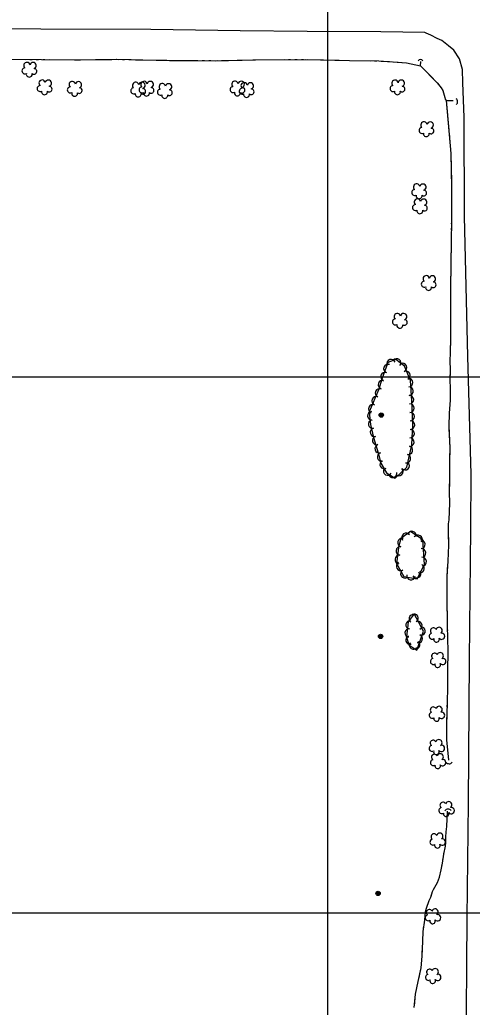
# Model space of a CAD drawing. Extents: x 353423 to 364002, y 127000 to 201942.
# Drawn here: x 362212 to 362635, y 132412 to 133333 of the extents above; entities that cross this region are included whole.
import ezdxf

# ---------------------------------------------------------------- set-up
doc = ezdxf.new("R2010")
doc.units = 0
for name, color, linetype in [('E_DTM_SlopeBottom', 7, 'Continuous'), ('E_DTM_SlopeTop', 7, 'Continuous'), ('E_FEN_Generic', 7, 'Continuous'), ('E_LAND_BrushLine', 7, 'Continuous'), ('E_LAND_TreeLine', 7, 'Continuous'), ('E_STRUCT_WingWall', 7, 'Continuous')]:
    doc.layers.add(name, color=color, linetype=linetype)

msp = doc.modelspace()

# ---------------------------------------------------------------- linework, layer by layer
at = {"layer": 'E_DTM_SlopeBottom'}
for centre, radius, start, end in [((362586.82, 133293.25), 2.84, 37.92679, 144.16635), ((362618.14, 133256.85), 3.29, 309.3288, 55.56836), ((362613.48, 132642.64), 3.58, 216.12848, 322.36804), ((362612.51, 132593.22), 3.55, 38.94934, 145.1889)]:
    msp.add_arc(centre, radius, start, end, dxfattribs=at)
at = {"layer": 'E_DTM_SlopeTop'}
for points in [[(362630.91, 133019.14), (362627.75, 133149.89), (362627.63, 133242.3), (362626.39, 133274.57), (362625.83, 133286.93), (362623.1, 133296.77), (362617.87, 133304.98), (362613, 133309.04), (362606.68, 133313.96), (362602.26, 133315.82), (362596.51, 133318.78), (362592.05, 133320.86), (362590.71, 133321.32), (362549.64, 133322.04), (362480.82, 133322.42), (362418.18, 133322.81), (362334.73, 133324.12), (362232.11, 133324.51), (362144.79, 133325.4)], [(362628.4, 132279.72), (362629.28, 132363.44), (362630.26, 132495.39), (362631.44, 132602.16), (362632.4, 132736.31), (362633.73, 132858.31), (362634.02, 132909.31), (362630.91, 133019.14)]]:
    msp.add_lwpolyline(points, dxfattribs=at)
at = {"layer": 'E_FEN_Generic'}
for points in [[(362538.79, 132967.43), (362539.89, 132955.68), (362542.73, 132943.5), (362547.11, 132929.34), (362549.72, 132919.44), (362554.96, 132910.37), (362562.91, 132905.69), (362573.82, 132915.69), (362578.68, 132936.57), (362579.41, 132955.75), (362578.58, 132977.76), (362577.52, 132996.71), (362571.64, 133009.95), (362563.79, 133016.25), (362556.1, 133013.46), (362550.55, 132997.99), (362547.77, 132988.71), (362538.79, 132967.43)], [(362564.36, 132825.89), (362571.08, 132813.84), (362583.69, 132811.56), (362590.51, 132824.94), (362588.81, 132847.96), (362577.34, 132855.69), (362568.27, 132849.15), (362566.13, 132841.2), (362566.16, 132840.64), (362564.36, 132825.89)], [(362573.66, 132757.52), (362575.98, 132750.15), (362583.19, 132745.2), (362589.41, 132762.88), (362580.94, 132778.94), (362575.17, 132771.49), (362574.77, 132768.42), (362573.66, 132757.52)]]:
    msp.add_lwpolyline(points, dxfattribs=at)
for centre, radius, start, end in [((362218.99, 133290.6), 2.97, 8.67943, 229.91331), ((362224.85, 133290.52), 2.97, 286.33025, 169.30352), ((362217.16, 133285.55), 2.78, 91.65032, 299.42331), ((362225.64, 133285.05), 2.61, 231.03548, 88.96809), ((362221.25, 133282.57), 2.78, 168.32734, 9.33838), ((362233.22, 133274.14), 2.97, 8.67943, 229.91331), ((362239.07, 133274.05), 2.97, 286.33025, 169.30352), ((362261.36, 133272.77), 2.97, 8.67943, 229.91331), ((362267.21, 133272.69), 2.97, 286.33025, 169.30352), ((362320.66, 133272.05), 2.97, 8.67943, 229.91331), ((362326.51, 133271.97), 2.97, 286.33025, 169.30352), ((362328.42, 133272.89), 2.97, 8.67943, 229.91331), ((362334.28, 133272.8), 2.97, 286.33025, 169.30352), ((362413.39, 133273.08), 2.97, 8.67943, 229.91331), ((362419.24, 133273), 2.97, 286.33025, 169.30352), ((362562.89, 133274.1), 2.97, 8.67943, 229.91331), ((362568.74, 133274.02), 2.97, 286.33025, 169.30352), ((362231.38, 133269.09), 2.78, 91.65032, 299.42331), ((362235.47, 133266.11), 2.78, 168.32734, 9.33838), ((362239.86, 133268.59), 2.61, 231.03548, 88.96809), ((362259.52, 133267.72), 2.78, 91.65032, 299.42331), ((362268, 133267.22), 2.61, 231.03548, 88.96809), ((362318.82, 133267), 2.78, 91.65032, 299.42331), ((362326.59, 133267.84), 2.78, 91.65032, 299.42331), ((362327.3, 133266.5), 2.61, 231.03548, 88.96809), ((362335.07, 133267.34), 2.61, 231.03548, 88.96809), ((362343.7, 133265.7), 2.78, 91.65032, 299.42331), ((362345.54, 133270.75), 2.97, 8.67943, 229.91331), ((362351.39, 133270.67), 2.97, 286.33025, 169.30352), ((362352.18, 133265.2), 2.61, 231.03548, 88.96809), ((362411.55, 133268.03), 2.78, 91.65032, 299.42331), ((362420.14, 133266.61), 2.78, 91.65032, 299.42331), ((362420.03, 133267.53), 2.61, 231.03548, 88.96809), ((362421.97, 133271.66), 2.97, 8.67943, 229.91331), ((362427.83, 133271.58), 2.97, 286.33025, 169.30352), ((362428.62, 133266.11), 2.61, 231.03548, 88.96809), ((362561.05, 133269.05), 2.78, 91.65032, 299.42331), ((362565.14, 133266.07), 2.78, 168.32734, 9.33838), ((362569.53, 133268.55), 2.61, 231.03548, 88.96809), ((362263.61, 133264.74), 2.78, 168.32734, 9.33838), ((362322.91, 133264.02), 2.78, 168.32734, 9.33838), ((362330.68, 133264.86), 2.78, 168.32734, 9.33838), ((362347.79, 133262.72), 2.78, 168.32734, 9.33838), ((362415.64, 133265.05), 2.78, 168.32734, 9.33838), ((362424.23, 133263.63), 2.78, 168.32734, 9.33838), ((362589.94, 133235.04), 2.97, 8.67943, 229.91331), ((362588.11, 133229.99), 2.78, 91.65032, 299.42331), ((362595.8, 133234.95), 2.97, 286.33025, 169.30352), ((362596.59, 133229.49), 2.61, 231.03548, 88.96809), ((362592.2, 133227), 2.78, 168.32734, 9.33838), ((362581.31, 133172.08), 2.78, 91.65032, 299.42331), ((362583.15, 133177.13), 2.97, 8.67943, 229.91331), ((362589, 133177.05), 2.97, 286.33025, 169.30352), ((362589.79, 133171.58), 2.61, 231.03548, 88.96809), ((362583.84, 133163.12), 2.97, 8.67943, 229.91331), ((362585.4, 133169.1), 2.78, 168.32734, 9.33838), ((362589.69, 133163.04), 2.97, 286.33025, 169.30352), ((362582.01, 133158.07), 2.78, 91.65032, 299.42331), ((362586.1, 133155.09), 2.78, 168.32734, 9.33838), ((362590.48, 133157.57), 2.61, 231.03548, 88.96809), ((362592.04, 133091.56), 2.97, 8.67943, 229.91331), ((362597.9, 133091.47), 2.97, 286.33025, 169.30352), ((362590.21, 133086.51), 2.78, 91.65032, 299.42331), ((362594.3, 133083.52), 2.78, 168.32734, 9.33838), ((362598.69, 133086.01), 2.61, 231.03548, 88.96809), ((362563.25, 133051.27), 2.78, 91.65032, 299.42331), ((362565.08, 133056.33), 2.97, 8.67943, 229.91331), ((362570.93, 133056.24), 2.97, 286.33025, 169.30352), ((362567.34, 133048.29), 2.78, 168.32734, 9.33838), ((362571.72, 133050.78), 2.61, 231.03548, 88.96809), ((362564.4, 133013.08), 3.99, 321.2332, 141.21788), ((362556.27, 133007.75), 3.99, 70.28724, 250.27192), ((362559.32, 133012.4), 3.99, 19.97581, 199.96048), ((362569.88, 133008.75), 3.99, 293.99626, 113.98093), ((362553.58, 133000.23), 3.99, 70.28724, 250.27192), ((362573.13, 133001.46), 3.99, 293.99626, 113.98093), ((362575.54, 132994.74), 3.99, 273.19084, 93.17552), ((362551.16, 132992.74), 3.99, 73.31805, 253.30273), ((362575.98, 132986.77), 3.99, 273.19084, 93.17552), ((362545.37, 132977.64), 3.99, 67.12011, 247.10478), ((362548.47, 132985), 3.99, 67.12011, 247.10478), ((362576.43, 132978.8), 3.99, 273.19084, 93.17552), ((362542.26, 132970.29), 3.99, 67.12011, 247.10478), ((362576.75, 132970.86), 3.99, 272.16217, 92.14685), ((362541.24, 132963.65), 3.99, 95.37709, 275.36176), ((362577.05, 132962.88), 3.99, 272.16217, 92.14685), ((362541.97, 132955.98), 3.99, 103.10599, 283.09067), ((362577.29, 132955.06), 3.99, 267.84866, 87.83334), ((362543.77, 132948.21), 3.99, 103.10599, 283.09067), ((362545.8, 132940.64), 3.99, 107.21323, 287.19791), ((362576.99, 132947.09), 3.99, 267.84866, 87.83334), ((362548.16, 132933.02), 3.99, 107.21323, 287.19791), ((362575.4, 132931.67), 3.99, 256.89385, 76.87853), ((362576.69, 132939.11), 3.99, 267.84866, 87.83334), ((362550.35, 132925.25), 3.99, 104.75151, 284.73619), ((362573.58, 132923.89), 3.99, 256.89385, 76.87853), ((362552.79, 132918.3), 3.99, 120.0294, 300.01408), ((362572.37, 132917.2), 3.99, 222.51383, 42.49851), ((362556.04, 132912.16), 3.99, 149.51252, 329.4972), ((362560.72, 132910.1), 3.99, 189.34759, 9.33227), ((362566.49, 132911.81), 3.99, 222.51383, 42.49851), ((362573.32, 132850.18), 4.05, 35.79915, 215.78383), ((362578.66, 132851.96), 4.05, 346.83201, 166.81669), ((362584.2, 132848.51), 4.05, 326.02111, 146.00579), ((362569.43, 132845.31), 4.05, 74.92884, 254.91352), ((362586.99, 132843.84), 4.05, 274.22536, 94.21004), ((362566.95, 132829.65), 4.05, 83.06441, 263.04909), ((362567.93, 132837.69), 4.05, 83.06441, 263.04909), ((362587.58, 132835.77), 4.05, 274.22536, 94.21004), ((362568.18, 132823.39), 4.05, 119.16027, 299.14494), ((362586.26, 132821.28), 4.05, 243.00246, 62.98714), ((362588.18, 132827.69), 4.05, 274.22536, 94.21004), ((362572.13, 132816.31), 4.05, 119.16027, 299.14494), ((362577.8, 132814.78), 4.05, 169.74162, 349.7263), ((362582.98, 132816.59), 4.05, 211.58394, 31.56862), ((362579.92, 132774.34), 3.84, 52.22489, 232.20957), ((362580.76, 132774.97), 3.84, 297.82455, 117.80923), ((362576.84, 132768.73), 3.84, 82.66181, 262.64649), ((362584.35, 132768.17), 3.84, 297.82455, 117.80923), ((362576.05, 132761.14), 3.84, 84.16699, 264.15166), ((362584.75, 132755.69), 3.84, 250.62256, 70.60724), ((362587.31, 132762.94), 3.84, 250.62256, 70.60724), ((362597.66, 132758.11), 2.78, 102.60291, 303.61395), ((362598.7, 132763.06), 2.78, 25.92589, 233.69888), ((362604.05, 132763.46), 2.97, 302.955, 164.18888), ((362606.38, 132758.09), 2.97, 220.60582, 103.57909), ((362576.73, 132754.46), 3.84, 107.54216, 287.52684), ((362580.26, 132749.66), 3.84, 145.48396, 325.46864), ((362582.22, 132749.91), 3.84, 235.27274, 55.25742), ((362601.73, 132755.13), 2.61, 165.31105, 23.24366), ((362599.82, 132739.43), 2.78, 25.92589, 233.69888), ((362605.18, 132739.83), 2.97, 302.955, 164.18888), ((362598.78, 132734.47), 2.78, 102.60291, 303.61395), ((362602.85, 132731.49), 2.61, 165.31105, 23.24366), ((362607.51, 132734.46), 2.97, 220.60582, 103.57909), ((362597.65, 132684.32), 2.78, 102.60291, 303.61395), ((362598.69, 132689.27), 2.78, 25.92589, 233.69888), ((362604.05, 132689.68), 2.97, 302.955, 164.18888), ((362606.38, 132684.31), 2.97, 220.60582, 103.57909), ((362601.72, 132681.34), 2.61, 165.31105, 23.24366), ((362598.56, 132658.31), 2.78, 25.92589, 233.69888), ((362603.92, 132658.71), 2.97, 302.955, 164.18888), ((362597.53, 132653.35), 2.78, 102.60291, 303.61395), ((362601.59, 132650.37), 2.61, 165.31105, 23.24366), ((362605.15, 132645.5), 2.97, 302.955, 164.18888), ((362606.25, 132653.34), 2.97, 220.60582, 103.57909), ((362598.75, 132640.15), 2.78, 102.60291, 303.61395), ((362599.79, 132645.1), 2.78, 25.92589, 233.69888), ((362607.47, 132640.13), 2.97, 220.60582, 103.57909), ((362602.82, 132637.17), 2.61, 165.31105, 23.24366), ((362607.72, 132600.37), 2.78, 25.92589, 233.69888), ((362613.08, 132600.78), 2.97, 302.955, 164.18888), ((362606.68, 132595.42), 2.78, 102.60291, 303.61395), ((362610.75, 132592.44), 2.61, 165.31105, 23.24366), ((362615.4, 132595.4), 2.97, 220.60582, 103.57909), ((362598.36, 132566), 2.78, 102.60291, 303.61395), ((362599.4, 132570.96), 2.78, 25.92589, 233.69888), ((362604.76, 132571.36), 2.97, 302.955, 164.18888), ((362607.09, 132565.99), 2.97, 220.60582, 103.57909), ((362602.43, 132563.02), 2.61, 165.31105, 23.24366), ((362594.93, 132500.33), 2.78, 25.92589, 233.69888), ((362600.29, 132500.73), 2.97, 302.955, 164.18888), ((362593.89, 132495.37), 2.78, 102.60291, 303.61395), ((362597.96, 132492.39), 2.61, 165.31105, 23.24366), ((362602.62, 132495.36), 2.97, 220.60582, 103.57909), ((362595.15, 132444.6), 2.78, 25.92589, 233.69888), ((362600.51, 132445.01), 2.97, 302.955, 164.18888), ((362594.11, 132439.65), 2.78, 102.60291, 303.61395), ((362598.18, 132436.67), 2.61, 165.31105, 23.24366), ((362602.84, 132439.64), 2.97, 220.60582, 103.57909)]:
    msp.add_arc(centre, radius, start, end, dxfattribs=at)
at = {"layer": 'E_LAND_BrushLine'}
for centre, radius in [((362550.11, 132964.39), 2.02), ((362550.1, 132964.38), 1.52), ((362550.14, 132964.39), 1.01), ((362550.13, 132964.39), 0.502), ((362549.49, 132757.93), 2.02), ((362549.48, 132757.93), 1.52), ((362549.52, 132757.93), 1.01), ((362549.51, 132757.94), 0.502), ((362547.14, 132518.07), 2.02), ((362547.12, 132518.07), 1.52), ((362547.16, 132518.07), 1.01), ((362547.15, 132518.08), 0.502)]:
    msp.add_circle(centre, radius, dxfattribs=at)
at = {"layer": 'E_LAND_TreeLine'}
for p, q in [((362500, 132500), (362500, 135000)), ((362500, 131000), (362500, 133500)), ((360000, 133000), (364000, 133000)), ((360000, 133000), (364000, 133000)), ((360000, 132500), (364000, 132500)), ((360000, 132500), (364000, 132500))]:
    msp.add_line(p, q, dxfattribs=at)
at = {"layer": 'E_STRUCT_WingWall'}
for points in [[(361867.08, 133295.15), (361886.86, 133299.33), (361916.93, 133300.22), (361961.32, 133300.21), (361999.79, 133300.66), (362036.8, 133300.78), (362079.1, 133299.05), (362124.11, 133297.78), (362161.84, 133297.27), (362199.73, 133296.36), (362232.75, 133296.31), (362263.45, 133295.89), (362302.72, 133296.36), (362352.36, 133295.4), (362394.87, 133295.11), (362432.54, 133295.98), (362479.61, 133296.25), (362520.45, 133295.39), (362547.71, 133294.83), (362573.7, 133293.18), (362586.71, 133290.33), (362586.98, 133294.35)], [(362188.58, 133296.63), (362199.73, 133296.36), (362217.76, 133296.33)], [(362221.78, 133296.33), (362223.8, 133296.32)], [(362227.82, 133296.31), (362229.84, 133296.31)], [(362233.86, 133296.29), (362235.87, 133296.26)], [(362239.9, 133296.21), (362263.45, 133295.89), (362269.08, 133295.96)], [(362269.08, 133295.96), (362298.27, 133296.31)], [(362302.29, 133296.36), (362302.72, 133296.36), (362304.3, 133296.33)], [(362308.33, 133296.25), (362310.34, 133296.21)], [(362314.37, 133296.14), (362316.38, 133296.1)], [(362320.41, 133296.02), (362349.59, 133295.45)], [(362349.59, 133295.45), (362352.36, 133295.4), (362378.79, 133295.22)], [(362382.81, 133295.19), (362384.82, 133295.18)], [(362388.85, 133295.15), (362390.86, 133295.14)], [(362394.89, 133295.11), (362396.9, 133295.16)], [(362400.93, 133295.25), (362430.11, 133295.93)], [(362430.11, 133295.93), (362432.54, 133295.98), (362459.3, 133296.13)], [(362463.33, 133296.16), (362465.34, 133296.17)], [(362469.37, 133296.19), (362471.38, 133296.2)], [(362475.41, 133296.23), (362477.42, 133296.24)], [(362481.44, 133296.21), (362510.63, 133295.6)], [(362510.63, 133295.6), (362520.45, 133295.39), (362539.81, 133294.99)], [(362543.84, 133294.91), (362545.85, 133294.87)], [(362549.87, 133294.69), (362551.88, 133294.57)], [(362555.9, 133294.31), (362557.91, 133294.18)], [(362561.92, 133293.93), (362573.7, 133293.18), (362586.71, 133290.33), (362586.98, 133294.35)], [(362586.71, 133290.33), (362602.32, 133274.43), (362605.91, 133269.78), (362607.72, 133267.18), (362609.41, 133260.6), (362609.88, 133259.21), (362610.76, 133257.87), (362617.11, 133257.88)], [(362586.71, 133290.33), (362598.78, 133278.04)], [(362600.45, 133276.34), (362601.28, 133275.49)], [(362602.87, 133273.73), (362603.59, 133272.79)], [(362605.05, 133270.9), (362605.77, 133269.96)], [(362607.14, 133268.01), (362607.72, 133267.18), (362609.41, 133260.6), (362609.88, 133259.21), (362610.76, 133257.87), (362617.11, 133257.88)], [(362610.76, 133257.87), (362615.17, 133208.45), (362615.61, 133176.78), (362615.57, 133145.5), (362615.26, 133126.83), (362614.66, 133082.93), (362614.74, 133029.38)], [(362610.76, 133257.87), (362613.22, 133230.34)], [(362613.55, 133226.54), (362613.72, 133224.64)], [(362614.06, 133220.85), (362614.23, 133218.95)], [(362614.57, 133215.15), (362614.74, 133213.25)], [(362615.08, 133209.46), (362615.17, 133208.45), (362615.54, 133181.82)], [(362615.54, 133181.82), (362615.61, 133176.78), (362615.59, 133154.18)], [(362615.58, 133150.37), (362615.58, 133148.47)], [(362615.46, 133138.94), (362615.43, 133137.03)], [(362615.56, 133144.66), (362615.53, 133142.75)], [(362615.37, 133133.22), (362615.26, 133126.83), (362614.97, 133105.59)], [(362614.97, 133105.59), (362614.66, 133082.93), (362614.67, 133077.96)], [(362614.67, 133074.15), (362614.68, 133072.24)], [(362614.68, 133068.43), (362614.68, 133066.53)], [(362614.69, 133062.72), (362614.69, 133060.81)], [(362614.7, 133057), (362614.74, 133029.38)], [(362613.05, 132642.48), (362611.41, 132661.4), (362611.18, 132675.54), (362611.94, 132695.83), (362612.3, 132710.98), (362612.39, 132725.66), (362612.6, 132744.05), (362612.02, 132767.81), (362611.65, 132794.47), (362611.79, 132813.77), (362612.49, 132828.12), (362613.3, 132843.07), (362612.99, 132853.89), (362612.95, 132863.05), (362613.42, 132866.53), (362614.15, 132882.11), (362613.86, 132892.41), (362614.11, 132908.5), (362614.09, 132920.56), (362614.52, 132933.78), (362613.49, 132953.99), (362613.9, 132966.35), (362614.87, 132978.39), (362614.84, 132989.17), (362614.52, 132997.18), (362614.75, 133006.82), (362614.43, 133014.6), (362614.66, 133022.83), (362614.74, 133029.38)], [(362614.62, 133001.3), (362614.75, 133006.82), (362614.43, 133014.6), (362614.66, 133022.83), (362614.74, 133029.38)], [(362614.59, 132995.5), (362614.52, 132997.18), (362614.53, 132997.43)], [(362614.82, 132989.69), (362614.74, 132991.63)], [(362613.59, 132951.98), (362613.49, 132953.99), (362613.9, 132966.35), (362614.87, 132978.39), (362614.87, 132980.01)], [(362614.86, 132983.88), (362614.85, 132985.82)], [(362614.2, 132923.92), (362614.52, 132933.78), (362613.59, 132951.98)], [(362614.09, 132918.11), (362614.09, 132920.05)], [(362614.08, 132906.51), (362614.11, 132908.44)], [(362614.11, 132912.31), (362614.1, 132914.25)], [(362613.8, 132874.61), (362614.15, 132882.11), (362613.86, 132892.41), (362614.02, 132902.64)], [(362613.2, 132846.61), (362612.99, 132853.89), (362612.95, 132863.05), (362613.42, 132866.53), (362613.8, 132874.61)], [(362613.18, 132840.81), (362613.28, 132842.74)], [(362612.86, 132835.01), (362612.97, 132836.94)], [(362611.67, 132797.29), (362611.79, 132813.77), (362612.35, 132825.35)], [(362612.55, 132829.22), (362612.65, 132831.15)], [(362612, 132769.21), (362611.65, 132794.47), (362611.67, 132797.29)], [(362612.13, 132763.4), (362612.08, 132765.33)], [(362612.27, 132757.59), (362612.22, 132759.52)], [(362612.41, 132751.78), (362612.37, 132753.71)], [(362612.36, 132719.83), (362612.39, 132725.66), (362612.6, 132744.05), (362612.51, 132747.9)], [(362611.79, 132691.76), (362611.94, 132695.83), (362612.3, 132710.98), (362612.36, 132719.83)], [(362611.57, 132685.96), (362611.64, 132687.89)], [(362611.2, 132674.35), (362611.18, 132675.54), (362611.21, 132676.28)], [(362611.36, 132680.15), (362611.43, 132682.09)], [(362613.05, 132642.48), (362611.41, 132661.4), (362611.27, 132670.48)], [(362580.87, 132411.69), (362582.15, 132423.97), (362584.65, 132435.89), (362587.28, 132448.49), (362588.26, 132459.44), (362588.88, 132473.55), (362589.32, 132482.58), (362590.65, 132493.14), (362591.32, 132500.78), (362592.41, 132504.46), (362594.91, 132511.39), (362596.25, 132514.52), (362597.85, 132519.74), (362598.78, 132521.7), (362602.6, 132528.33), (362604.36, 132533.37), (362605.92, 132539.98), (362607.13, 132546.35), (362608.51, 132554.59), (362610.03, 132562.13), (362610.35, 132565.23), (362610.43, 132570.42), (362610.75, 132575.68), (362611.29, 132580.65), (362611.98, 132594.96)], [(362610.37, 132566.43), (362610.43, 132570.42), (362610.75, 132575.68), (362611.29, 132580.65), (362611.98, 132594.96)], [(362608.55, 132554.81), (362608.94, 132556.74)], [(362609.72, 132560.6), (362610.03, 132562.13), (362610.07, 132562.53)], [(362607.57, 132548.99), (362607.9, 132550.93)], [(362597.51, 132518.63), (362597.85, 132519.74), (362598.78, 132521.7), (362602.6, 132528.33), (362604.36, 132533.37), (362605.92, 132539.98), (362606.9, 132545.12)], [(362590.42, 132491.28), (362590.65, 132493.14), (362591.32, 132500.78), (362592.41, 132504.46), (362594.91, 132511.39), (362596.25, 132514.52), (362597.51, 132518.63)], [(362589.68, 132485.41), (362589.92, 132487.37)], [(362588.88, 132473.62), (362588.98, 132475.59)], [(362589.17, 132479.53), (362589.26, 132481.5)], [(362585.78, 132441.31), (362587.28, 132448.49), (362588.26, 132459.44), (362588.71, 132469.68)], [(362581.03, 132413.15), (362582.15, 132423.97), (362584.65, 132435.89), (362585.78, 132441.31)]]:
    msp.add_lwpolyline(points, dxfattribs=at)

doc.saveas('drawing.dxf')
